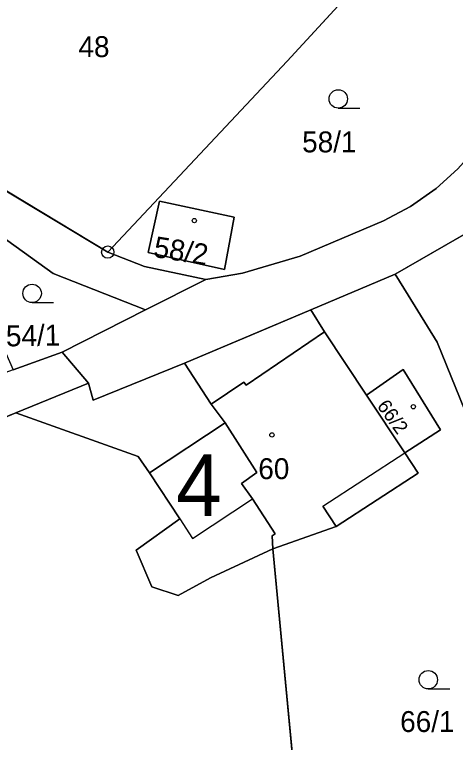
# Model space of a CAD drawing. Extents: x -689422 to -685210, y -987725 to -982160.
# Drawn here: x -686044.9 to -686009, y -987242.2 to -987183 of the extents above; entities that cross this region are included whole.
import ezdxf

# ---------------------------------------------------------------- set-up
doc = ezdxf.new("R2010")
doc.units = 0
for name, color, linetype in [('KN_Budovy', 7, 'Continuous'), ('KN_Budovy_cisla_domovni', 7, 'Continuous'), ('KN_Hranice_parcel', 7, 'Continuous'), ('KN_Hranice_parcel_vnitrni_kresba', 7, 'Continuous'), ('KN_Parcelni cisla', 7, 'Continuous'), ('KN_Polygon parcely', 7, 'Continuous'), ('KN_POZEMKY_OSTATNI PLOCHA', 7, 'Continuous'), ('KN_POZEMKY_ZAHRADA', 7, 'Continuous'), ('KN_POZEMKY_ZASTAVENA PLOCHA', 7, 'Continuous'), ('KN_VYUZITI_17_ostatni plocha_ostatni komunikace', 7, 'Continuous'), ('KN_Značky bodu BP', 7, 'Continuous'), ('KN_Značky budov', 7, 'Continuous'), ('KN_Značky kultur', 7, 'Continuous')]:
    doc.layers.add(name, color=color, linetype=linetype)

msp = doc.modelspace()

# ---------------------------------------------------------------- linework, layer by layer
at = {"layer": 'KN_Budovy'}
for points in [[(-686033.08, -987198.21), (-686034.01, -987202.39), (-686027.81, -987203.76), (-686027.01, -987199.51)], [(-686033.92, -987220.3), (-686031.45, -987224.06), (-686030.41, -987225.64), (-686025.53, -987222.43), (-686023.67, -987225.26), (-686023.92, -987225.43), (-686023.87, -987226.5), (-686018.72, -987224.67), (-686019.79, -987223.03), (-686013.11, -987218.68), (-686016.23, -987214), (-686019.67, -987208.84), (-686026.05, -987213.18), (-686026.22, -987212.93), (-686028.9, -987214.73), (-686027.74, -987216.24)], [(-686016.23, -987214), (-686013.11, -987218.68), (-686010.22, -987216.8), (-686013.26, -987211.89)]]:
    msp.add_lwpolyline(points, close=True, dxfattribs=at)
at = {"layer": 'KN_Hranice_parcel'}
for p, q in [((-686013.9, -987204.15), (-686020.77, -987207.06)), ((-686034.23, -987207.05), (-686029.33, -987204.58)), ((-686041.03, -987210.49), (-686034.23, -987207.05)), ((-686020.77, -987207.06), (-686031.07, -987211.4)), ((-686019.67, -987208.84), (-686020.77, -987207.06)), ((-686016.23, -987214), (-686019.67, -987208.84)), ((-686041.03, -987210.49), (-686045.01, -987211.93)), ((-686038.87, -987213.01), (-686041.03, -987210.49)), ((-686038.87, -987213.01), (-686044.78, -987215.43)), ((-686013.11, -987218.68), (-686016.23, -987214)), ((-686044.78, -987215.43), (-686077.11, -987228.66)), ((-686020.8, -987258.73), (-686023.87, -987226.5))]:
    msp.add_line(p, q, dxfattribs=at)
for points in [[(-686037.31, -987202.35), (-686022.69, -987186.83), (-686015.35, -987178.81), (-686013.64, -987175.93)], [(-686062.52, -987176.48), (-686049.71, -987194.34), (-686048.16, -987195.83), (-686037.31, -987202.35)], [(-686000.52, -987184.68), (-686006.26, -987192.72), (-686008.81, -987195.57), (-686010.58, -987197.18), (-686012.66, -987198.63), (-686014.85, -987199.81), (-686021.65, -987202.69), (-686026.33, -987204.06), (-686029.33, -987204.58)], [(-685999.17, -987193.66), (-686006.17, -987199.69), (-686013.9, -987204.15)], [(-686055.46, -987202.1), (-686056.78, -987195.76), (-686051.69, -987196.96), (-686041.76, -987204.1), (-686034.23, -987207.05)], [(-686033.08, -987198.21), (-686027.01, -987199.51), (-686027.81, -987203.76), (-686034.01, -987202.39), (-686033.08, -987198.21)], [(-686029.33, -987204.58), (-686034.31, -987203.52), (-686037.31, -987202.35)], [(-686013.9, -987204.15), (-686012.84, -987205.85), (-686010.49, -987209.68), (-686007.86, -987216.17), (-686003.91, -987213.95)], [(-686031.07, -987211.4), (-686038.5, -987214.4), (-686038.87, -987213.01)], [(-686016.23, -987214), (-686013.26, -987211.89), (-686010.22, -987216.8), (-686013.11, -987218.68)], [(-686044.78, -987215.43), (-686034.82, -987218.99), (-686033.92, -987220.3)], [(-686023.87, -987226.5), (-686018.72, -987224.67), (-686012.04, -987220.33), (-686013.11, -987218.68)], [(-686033.92, -987220.3), (-686031.45, -987224.06), (-686034.99, -987226.59), (-686033.72, -987229.57), (-686031.57, -987230.28), (-686028.93, -987228.86), (-686023.87, -987226.5)]]:
    msp.add_lwpolyline(points, dxfattribs=at)
at = {"layer": 'KN_Hranice_parcel_vnitrni_kresba'}
for p, q in [((-686026.05, -987213.18), (-686019.67, -987208.84)), ((-686028.9, -987214.73), (-686026.22, -987212.93)), ((-686026.22, -987212.93), (-686026.05, -987213.18)), ((-686028.9, -987214.73), (-686027.74, -987216.24)), ((-686033.92, -987220.3), (-686027.74, -987216.24)), ((-686019.79, -987223.03), (-686013.11, -987218.68)), ((-686030.41, -987225.64), (-686025.53, -987222.43)), ((-686025.53, -987222.43), (-686023.67, -987225.26)), ((-686019.79, -987223.03), (-686018.72, -987224.67)), ((-686031.45, -987224.06), (-686030.41, -987225.64)), ((-686023.92, -987225.43), (-686023.67, -987225.26)), ((-686023.92, -987225.43), (-686023.87, -987226.5))]:
    msp.add_line(p, q, dxfattribs=at)
at = {"layer": 'KN_Polygon parcely'}
for points in [[(-686022.69, -987186.83), (-686015.35, -987178.81), (-686013.64, -987175.93), (-686009.27, -987168.77), (-686024.17, -987155.85), (-686031.47, -987166.15), (-686036.92, -987174.81), (-686056.78, -987164.6), (-686062.52, -987176.48), (-686049.71, -987194.34), (-686048.16, -987195.83), (-686037.31, -987202.35)], [(-686037.31, -987202.35), (-686034.31, -987203.52), (-686029.33, -987204.58), (-686026.33, -987204.06), (-686021.65, -987202.69), (-686014.85, -987199.81), (-686012.66, -987198.63), (-686010.58, -987197.18), (-686008.81, -987195.57), (-686006.26, -987192.72), (-686000.52, -987184.68), (-686013.64, -987175.93), (-686015.35, -987178.81), (-686022.69, -987186.83)], [(-685991.05, -987195.12), (-685993.55, -987198.12), (-685999.17, -987193.66), (-686006.17, -987199.69), (-686013.9, -987204.15), (-686012.84, -987205.85), (-686010.49, -987209.68), (-686007.86, -987216.17), (-686003.91, -987213.95), (-685998.62, -987210.4), (-685986.84, -987202.52), (-685984.57, -987201.05)], [(-686048.4, -987202.29), (-686048.41, -987204.28), (-686045.01, -987211.93), (-686041.03, -987210.49), (-686034.23, -987207.05), (-686041.76, -987204.1), (-686051.69, -987196.96), (-686056.78, -987195.76), (-686055.46, -987202.1)], [(-686033.08, -987198.21), (-686027.01, -987199.51), (-686027.81, -987203.76), (-686034.01, -987202.39)], [(-686033.08, -987198.21), (-686034.01, -987202.39), (-686027.81, -987203.76), (-686027.01, -987199.51)], [(-686003.91, -987213.95), (-686007.86, -987216.17), (-686010.49, -987209.68), (-686012.84, -987205.85), (-686013.9, -987204.15), (-686020.77, -987207.06), (-686019.67, -987208.84), (-686016.23, -987214), (-686013.26, -987211.89), (-686010.22, -987216.8), (-686013.11, -987218.68), (-686012.04, -987220.33), (-686018.72, -987224.67), (-686023.87, -987226.5), (-686020.8, -987258.73), (-685994.44, -987256.56), (-686000.05, -987230.86), (-686000.67, -987228.51)], [(-686018.72, -987224.67), (-686012.04, -987220.33), (-686013.11, -987218.68), (-686016.23, -987214), (-686019.67, -987208.84), (-686020.77, -987207.06), (-686031.07, -987211.4), (-686038.5, -987214.4), (-686038.87, -987213.01), (-686044.78, -987215.43), (-686034.82, -987218.99), (-686033.92, -987220.3), (-686031.45, -987224.06), (-686034.99, -987226.59), (-686033.72, -987229.57), (-686031.57, -987230.28), (-686028.93, -987228.86), (-686023.87, -987226.5)], [(-686127.57, -987258.87), (-686116.02, -987249.54), (-686103.18, -987241.89), (-686093.43, -987238.06), (-686087.38, -987234.85), (-686077.11, -987228.66), (-686044.78, -987215.43), (-686038.87, -987213.01), (-686041.03, -987210.49), (-686045.01, -987211.93), (-686056.02, -987215.91), (-686059.21, -987217.07), (-686066.22, -987219.6), (-686103.42, -987239.75), (-686126.27, -987252.79), (-686149.26, -987267.33), (-686167.7, -987279.33), (-686201.89, -987300.72), (-686206.95, -987311.19), (-686151.27, -987274.15)], [(-686013.11, -987218.68), (-686010.22, -987216.8), (-686013.26, -987211.89), (-686016.23, -987214)], [(-686023.87, -987226.5), (-686028.93, -987228.86), (-686031.57, -987230.28), (-686033.72, -987229.57), (-686034.99, -987226.59), (-686031.45, -987224.06), (-686033.92, -987220.3), (-686034.82, -987218.99), (-686044.78, -987215.43), (-686077.11, -987228.66), (-686087.38, -987234.85), (-686093.43, -987238.06), (-686072.79, -987266.16), (-686030.62, -987259.58), (-686020.8, -987258.73)]]:
    msp.add_lwpolyline(points, close=True, dxfattribs=at)
for points in [[(-686089.52, -987175.76), (-686094.86, -987185.96), (-686094.22, -987186.1), (-686085.37, -987188.07), (-686075.07, -987193.26), (-686073.64, -987199.56), (-686072.16, -987206.09), (-686070.49, -987209.9), (-686063.35, -987207.97), (-686059.79, -987206.65), (-686059.17, -987206.36), (-686059.13, -987202.01), (-686055.46, -987202.1), (-686056.78, -987195.76), (-686051.69, -987196.96), (-686041.76, -987204.1), (-686034.23, -987207.05), (-686029.33, -987204.58), (-686034.31, -987203.52), (-686037.31, -987202.35), (-686048.16, -987195.83), (-686049.71, -987194.34), (-686062.52, -987176.48)], [(-685995.13, -987176.55), (-686000.52, -987184.68), (-686006.26, -987192.72), (-686008.81, -987195.57), (-686010.58, -987197.18), (-686012.66, -987198.63), (-686014.85, -987199.81), (-686021.65, -987202.69), (-686026.33, -987204.06), (-686029.33, -987204.58), (-686034.23, -987207.05), (-686041.03, -987210.49), (-686038.87, -987213.01), (-686038.5, -987214.4), (-686031.07, -987211.4), (-686020.77, -987207.06), (-686013.9, -987204.15), (-686006.17, -987199.69), (-685999.17, -987193.66), (-685990.8, -987184.14), (-685987, -987179.79)]]:
    msp.add_lwpolyline(points, dxfattribs=at)
at = {"layer": 'KN_POZEMKY_OSTATNI PLOCHA'}
for p, q in [((-686010.58, -987197.18), (-686008.81, -987195.57)), ((-686012.66, -987198.63), (-686010.58, -987197.18)), ((-686014.85, -987199.81), (-686012.66, -987198.63)), ((-686021.65, -987202.69), (-686014.85, -987199.81)), ((-686006.17, -987199.69), (-686013.9, -987204.15)), ((-686026.33, -987204.06), (-686021.65, -987202.69)), ((-686029.33, -987204.58), (-686026.33, -987204.06)), ((-686013.9, -987204.15), (-686020.77, -987207.06)), ((-686034.23, -987207.05), (-686029.33, -987204.58)), ((-686041.03, -987210.49), (-686034.23, -987207.05)), ((-686020.77, -987207.06), (-686025.51, -987209.06)), ((-686025.51, -987209.06), (-686031.07, -987211.4)), ((-686045.01, -987211.93), (-686041.03, -987210.49)), ((-686038.87, -987213.01), (-686041.03, -987210.49)), ((-686041.03, -987210.49), (-686038.87, -987213.01)), ((-686031.07, -987211.4), (-686038.5, -987214.4)), ((-686038.87, -987213.01), (-686044.78, -987215.43)), ((-686038.5, -987214.4), (-686038.87, -987213.01)), ((-686044.78, -987215.43), (-686077.11, -987228.66))]:
    msp.add_line(p, q, dxfattribs=at)
at = {"layer": 'KN_POZEMKY_ZAHRADA'}
for p, q in [((-686015.35, -987178.81), (-686022.69, -987186.83)), ((-686022.69, -987186.83), (-686015.35, -987178.81)), ((-686022.69, -987186.83), (-686037.31, -987202.35)), ((-686037.31, -987202.35), (-686022.69, -987186.83)), ((-686008.81, -987195.57), (-686010.58, -987197.18)), ((-686037.31, -987202.35), (-686048.16, -987195.83)), ((-686048.16, -987195.83), (-686037.31, -987202.35)), ((-686051.69, -987196.96), (-686041.76, -987204.1)), ((-686041.76, -987204.1), (-686051.69, -987196.96)), ((-686010.58, -987197.18), (-686012.66, -987198.63)), ((-686033.08, -987198.21), (-686034.01, -987202.39)), ((-686027.01, -987199.51), (-686033.08, -987198.21)), ((-686012.66, -987198.63), (-686014.85, -987199.81)), ((-686027.81, -987203.76), (-686027.01, -987199.51)), ((-686014.85, -987199.81), (-686021.65, -987202.69)), ((-686013.9, -987204.15), (-686006.17, -987199.69)), ((-686037.31, -987202.35), (-686034.31, -987203.52)), ((-686034.31, -987203.52), (-686037.31, -987202.35)), ((-686034.01, -987202.39), (-686027.81, -987203.76)), ((-686021.65, -987202.69), (-686026.33, -987204.06)), ((-686034.31, -987203.52), (-686029.33, -987204.58)), ((-686029.33, -987204.58), (-686034.31, -987203.52)), ((-686041.76, -987204.1), (-686034.23, -987207.05)), ((-686034.23, -987207.05), (-686041.76, -987204.1)), ((-686026.33, -987204.06), (-686029.33, -987204.58)), ((-686020.77, -987207.06), (-686013.9, -987204.15)), ((-686013.9, -987204.15), (-686012.84, -987205.85)), ((-686012.84, -987205.85), (-686013.9, -987204.15)), ((-686029.33, -987204.58), (-686034.23, -987207.05)), ((-686012.84, -987205.85), (-686010.49, -987209.68)), ((-686010.49, -987209.68), (-686012.84, -987205.85)), ((-686034.23, -987207.05), (-686041.03, -987210.49)), ((-686019.67, -987208.84), (-686020.77, -987207.06)), ((-686016.23, -987214), (-686019.67, -987208.84)), ((-686010.49, -987209.68), (-686007.86, -987216.17)), ((-686007.86, -987216.17), (-686010.49, -987209.68)), ((-686041.03, -987210.49), (-686045.01, -987211.93)), ((-686013.26, -987211.89), (-686016.23, -987214)), ((-686010.22, -987216.8), (-686013.26, -987211.89)), ((-686077.11, -987228.66), (-686044.78, -987215.43)), ((-686044.78, -987215.43), (-686034.82, -987218.99)), ((-686013.11, -987218.68), (-686010.22, -987216.8)), ((-686012.04, -987220.33), (-686013.11, -987218.68)), ((-686034.82, -987218.99), (-686033.92, -987220.3)), ((-686033.92, -987220.3), (-686031.45, -987224.06)), ((-686018.72, -987224.67), (-686012.04, -987220.33)), ((-686031.45, -987224.06), (-686034.99, -987226.59)), ((-686023.87, -987226.5), (-686018.72, -987224.67)), ((-686034.99, -987226.59), (-686033.72, -987229.57)), ((-686028.93, -987228.86), (-686023.87, -987226.5)), ((-686020.8, -987258.73), (-686023.87, -987226.5)), ((-686023.87, -987226.5), (-686020.8, -987258.73)), ((-686031.57, -987230.28), (-686028.93, -987228.86)), ((-686033.72, -987229.57), (-686031.57, -987230.28))]:
    msp.add_line(p, q, dxfattribs=at)
at = {"layer": 'KN_POZEMKY_ZASTAVENA PLOCHA'}
for p, q in [((-686034.01, -987202.39), (-686033.08, -987198.21)), ((-686033.08, -987198.21), (-686027.01, -987199.51)), ((-686027.01, -987199.51), (-686027.81, -987203.76)), ((-686027.81, -987203.76), (-686034.01, -987202.39)), ((-686025.51, -987209.06), (-686020.77, -987207.06)), ((-686020.77, -987207.06), (-686019.67, -987208.84)), ((-686031.07, -987211.4), (-686025.51, -987209.06)), ((-686019.67, -987208.84), (-686016.23, -987214)), ((-686038.5, -987214.4), (-686031.07, -987211.4)), ((-686031.07, -987211.4), (-686028.9, -987214.73)), ((-686028.9, -987214.73), (-686031.07, -987211.4)), ((-686016.23, -987214), (-686013.26, -987211.89)), ((-686013.26, -987211.89), (-686010.22, -987216.8)), ((-686044.78, -987215.43), (-686038.87, -987213.01)), ((-686038.87, -987213.01), (-686038.5, -987214.4)), ((-686013.11, -987218.68), (-686016.23, -987214)), ((-686016.23, -987214), (-686013.11, -987218.68)), ((-686028.9, -987214.73), (-686027.74, -987216.24)), ((-686027.74, -987216.24), (-686028.9, -987214.73)), ((-686034.82, -987218.99), (-686044.78, -987215.43)), ((-686027.74, -987216.24), (-686025.18, -987220.28)), ((-686025.18, -987220.28), (-686027.74, -987216.24)), ((-686010.22, -987216.8), (-686013.11, -987218.68)), ((-686013.11, -987218.68), (-686012.04, -987220.33)), ((-686033.92, -987220.3), (-686034.82, -987218.99)), ((-686031.45, -987224.06), (-686033.92, -987220.3)), ((-686025.18, -987220.28), (-686026.43, -987221.17)), ((-686026.43, -987221.17), (-686025.18, -987220.28)), ((-686012.04, -987220.33), (-686018.72, -987224.67)), ((-686026.43, -987221.17), (-686025.53, -987222.43)), ((-686025.53, -987222.43), (-686026.43, -987221.17)), ((-686025.53, -987222.43), (-686023.67, -987225.26)), ((-686023.67, -987225.26), (-686025.53, -987222.43)), ((-686034.99, -987226.59), (-686031.45, -987224.06)), ((-686018.72, -987224.67), (-686023.87, -987226.5)), ((-686023.67, -987225.26), (-686023.92, -987225.43)), ((-686023.92, -987225.43), (-686023.67, -987225.26)), ((-686023.92, -987225.43), (-686023.87, -987226.5)), ((-686023.87, -987226.5), (-686023.92, -987225.43)), ((-686033.72, -987229.57), (-686034.99, -987226.59)), ((-686023.87, -987226.5), (-686028.93, -987228.86)), ((-686028.93, -987228.86), (-686031.57, -987230.28)), ((-686031.57, -987230.28), (-686033.72, -987229.57))]:
    msp.add_line(p, q, dxfattribs=at)
at = {"layer": 'KN_VYUZITI_17_ostatni plocha_ostatni komunikace'}
for p, q in [((-686010.58, -987197.18), (-686008.81, -987195.57)), ((-686012.66, -987198.63), (-686010.58, -987197.18)), ((-686014.85, -987199.81), (-686012.66, -987198.63)), ((-686021.65, -987202.69), (-686014.85, -987199.81)), ((-686006.17, -987199.69), (-686013.9, -987204.15)), ((-686026.33, -987204.06), (-686021.65, -987202.69)), ((-686029.33, -987204.58), (-686026.33, -987204.06)), ((-686013.9, -987204.15), (-686020.77, -987207.06)), ((-686034.23, -987207.05), (-686029.33, -987204.58)), ((-686041.03, -987210.49), (-686034.23, -987207.05)), ((-686020.77, -987207.06), (-686025.51, -987209.06)), ((-686025.51, -987209.06), (-686031.07, -987211.4)), ((-686045.01, -987211.93), (-686041.03, -987210.49)), ((-686038.87, -987213.01), (-686041.03, -987210.49)), ((-686041.03, -987210.49), (-686038.87, -987213.01)), ((-686031.07, -987211.4), (-686038.5, -987214.4)), ((-686038.87, -987213.01), (-686044.78, -987215.43)), ((-686038.5, -987214.4), (-686038.87, -987213.01)), ((-686044.78, -987215.43), (-686077.11, -987228.66))]:
    msp.add_line(p, q, dxfattribs=at)
at = {"layer": 'KN_Značky bodu BP'}
for radius in [0.5, 0.0303]:
    msp.add_circle((-686037.31, -987202.35), radius, dxfattribs=at)
at = {"layer": 'KN_Značky budov'}
for centre in [(-686030.257, -987199.789), (-686012.427, -987214.929), (-686023.937, -987217.229)]:
    msp.add_circle(centre, 0.175, dxfattribs=at)
at = {"layer": 'KN_Značky kultur'}
for p, q in [((-686018.543, -987190.64), (-686016.793, -987190.64)), ((-686043.463, -987206.46), (-686041.713, -987206.46)), ((-686011.213, -987237.89), (-686009.463, -987237.89))]:
    msp.add_line(p, q, dxfattribs=at)
for centre in [(-686018.543, -987189.89), (-686043.463, -987205.71), (-686011.213, -987237.14)]:
    msp.add_circle(centre, 0.75, dxfattribs=at)

# ---------------------------------------------------------------- texts
at = {"layer": 'KN_Budovy_cisla_domovni'}
msp.add_text('4', height=5, dxfattribs=at).set_placement((-686031.745, -987223.814))
at = {"layer": 'KN_Parcelni cisla'}
for s, p in [('48', (-686039.69, -987186.49)), ('58/1', (-686021.479, -987194.24)), ('60', (-686025.05, -987220.82)), ('66/1', (-686013.499, -987241.39))]:
    msp.add_text(s, height=1.7, dxfattribs=at).set_placement(p)
for s, height, rotation, p in [('58/2', 1.7, 351, (-686033.649, -987202.735)), ('54/1', 1.7, 1, (-686045.584, -987210.026)), ('66/2', 1.139, 306, (-686015.434, -987214.878))]:
    msp.add_text(s, height=height, rotation=rotation, dxfattribs=at).set_placement(p)

doc.saveas('drawing.dxf')
